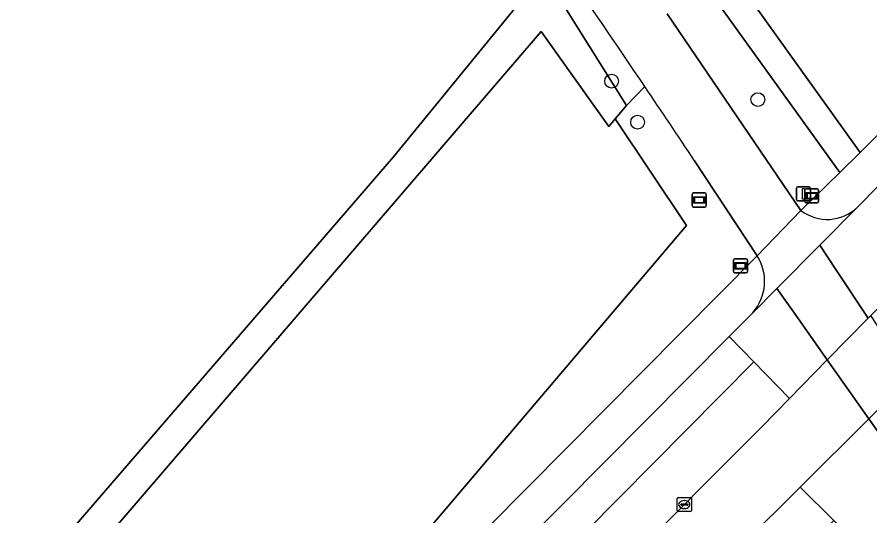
# Model space of a CAD drawing. Extents: x 157767 to 159172, y 387839 to 389425.
# Drawn here: x 158554.5 to 158615, y 388800.4 to 388835.7 of the extents above; entities that cross this region are included whole.
import ezdxf

# ---------------------------------------------------------------- set-up
doc = ezdxf.new("R2010")
doc.units = 0
for name, color, linetype in [('IMGEO_Berm_groen', 7, 'Continuous'), ('IMGEO_Boom', 7, 'Continuous'), ('IMGEO_Fietspad_gesloten', 7, 'Continuous'), ('IMGEO_Fietspad_open', 7, 'Continuous'), ('IMGEO_Groenvoorziening', 7, 'Continuous'), ('IMGEO_Kolk', 7, 'Continuous'), ('IMGEO_Lichtmast', 7, 'Continuous'), ('IMGEO_Loofbos', 7, 'Continuous'), ('IMGEO_Rijbaan_lokaal_gesloten', 7, 'Continuous'), ('IMGEO_Straatnaambord', 7, 'Continuous'), ('IMGEO_Verklikker', 7, 'Continuous'), ('IMGEO_Voetpad_gesloten', 7, 'Continuous'), ('IMGEO_Voetpad_open', 7, 'Continuous'), ('IMGEO_Waterloop', 7, 'Continuous'), ('IMGEO_Wegwijzer', 7, 'Continuous')]:
    doc.layers.add(name, color=color, linetype=linetype)

msp = doc.modelspace()

# ---------------------------------------------------------------- linework, layer by layer
at = {"layer": 'IMGEO_Berm_groen'}
for points in [[(158600.598, 388835.95), (158610.087, 388822.021), (158612.846, 388824.71), (158585.034, 388863.351)], [(158599.019, 388830.802), (158597.714, 388829.465), (158596.92, 388828.506), (158601.974, 388820.947), (158572.781, 388786.6), (158577.112, 388788.672), (158606.995, 388818.797)], [(158606.995, 388818.797), (158602.55, 388825.534)], [(158576.646, 388768.891), (158589.106, 388781.355), (158597.897, 388790.325), (158610.033, 388802.4), (158614.91, 388807.252), (158611.963, 388811.426), (158609.278, 388808.691), (158607.291, 388806.668), (158597.473, 388796.797), (158596.851, 388796.172), (158581.38, 388780.421), (158574.873, 388773.914), (158571.919, 388770.96), (158564.258, 388763.267), (158555.577, 388754.49)]]:
    msp.add_lwpolyline(points, dxfattribs=at)
msp.add_arc((157828.615, 388310.603), 929.586, 33.637449, 34.028338, dxfattribs=at)
at = {"layer": 'IMGEO_Boom'}
for centre in [(158596.667, 388831.18), (158607.043, 388829.872), (158598.509, 388828.274)]:
    msp.add_circle(centre, 0.489, dxfattribs=at)
at = {"layer": 'IMGEO_Fietspad_gesloten'}
msp.add_lwpolyline([(158602.55, 388825.534), (158606.995, 388818.797), (158610.087, 388822.021), (158600.598, 388835.95)], dxfattribs=at)
for centre, radius, start, end in [((157827.018, 388309.471), 931.543, 34.031112, 35.37806), ((157828.615, 388310.603), 929.586, 33.637449, 34.028338)]:
    msp.add_arc(centre, radius, start, end, dxfattribs=at)
at = {"layer": 'IMGEO_Fietspad_open'}
msp.add_lwpolyline([(158615.046, 388814.565), (158614.858, 388814.374), (158611.963, 388811.426), (158614.91, 388807.252), (158617.708, 388810.07), (158617.886, 388810.249)], close=True, dxfattribs=at)
at = {"layer": 'IMGEO_Groenvoorziening'}
msp.add_lwpolyline([(158599.498, 388878.318), (158588.202, 388869.407), (158585.057, 388866.926), (158614.289, 388826.116), (158625.276, 388837.2), (158615.06, 388852.659)], close=True, dxfattribs=at)
at = {"layer": 'IMGEO_Kolk'}
for p, q in [((158601.322, 388800.743), (158601.322, 388801.595)), ((158601.397, 388801.669), (158602.249, 388801.669)), ((158601.624, 388801.212), (158602.022, 388801.212)), ((158601.81, 388801.449), (158601.835, 388801.449)), ((158602.323, 388801.595), (158602.323, 388800.743)), ((158602.249, 388800.669), (158601.397, 388800.669)), ((158601.581, 388801.163), (158601.581, 388801.175)), ((158602.019, 388801.126), (158601.621, 388801.126)), ((158601.833, 388800.889), (158601.808, 388800.889)), ((158602.065, 388801.175), (158602.065, 388801.163))]:
    msp.add_line(p, q, dxfattribs=at)
for points in [[(158601.322, 388800.743), (158601.322, 388801.595)], [(158601.397, 388801.669), (158602.249, 388801.669)], [(158602.323, 388801.595), (158602.323, 388800.743)], [(158602.249, 388800.669), (158601.397, 388800.669)]]:
    msp.add_lwpolyline(points, dxfattribs=at)
for centre, radius, start, end in [((158601.399, 388801.593), 0.0765, 91.55205, 178.44795), ((158601.399, 388801.593), 0.0765, 91.55205, 178.44795), ((158601.621, 388801.172), 0.0403, 85.87752, 175.75265), ((158602.026, 388801.174), 0.0386, 1.73085, 96.63898), ((158602.247, 388801.593), 0.0765, 1.55205, 88.44795), ((158602.247, 388801.593), 0.0765, 1.55205, 88.44795), ((158601.399, 388800.745), 0.0765, 181.55205, 268.44795), ((158601.399, 388800.745), 0.0765, 181.55205, 268.44795), ((158601.618, 388801.162), 0.0366, 178.93798, 274.71019), ((158602.022, 388801.169), 0.043, 264.86636, 352.45326), ((158602.247, 388800.745), 0.0765, 271.55205, 358.44795), ((158602.247, 388800.745), 0.0765, 271.55205, 358.44795)]:
    msp.add_arc(centre, radius, start, end, dxfattribs=at)
for centre, major_axis, ratio, start_param, end_param in [((158601.809, 388801.169), (-0.387, 0.002), 0.722429, 4.712389, 7.853982), ((158601.834, 388801.169), (-0.39, 0.002), 0.717154, 1.570796, 4.712389)]:
    msp.add_ellipse(centre, major_axis=major_axis, ratio=ratio, start_param=start_param, end_param=end_param, dxfattribs=at)
at = {"layer": 'IMGEO_Lichtmast'}
for p, q in [((158609.779, 388822.796), (158609.779, 388823.596)), ((158609.779, 388823.596), (158609.779, 388822.796)), ((158609.879, 388823.696), (158610.669, 388823.696)), ((158610.669, 388823.696), (158609.879, 388823.696)), ((158610.769, 388823.596), (158610.769, 388822.796)), ((158610.769, 388822.796), (158610.769, 388823.596)), ((158610.669, 388822.696), (158609.879, 388822.696)), ((158609.879, 388822.696), (158610.669, 388822.696))]:
    msp.add_line(p, q, dxfattribs=at)
msp.add_lwpolyline([(158610.199, 388823.571), (158610.349, 388823.571), (158610.349, 388822.821), (158610.199, 388822.821), (158610.199, 388823.571)], dxfattribs=at)
for centre, start, end in [((158609.879, 388823.596), 90, 180), ((158609.879, 388823.596), 90, 180), ((158610.669, 388823.596), 0, 90), ((158610.669, 388823.596), 360, 90), ((158609.879, 388822.796), 180, 270), ((158609.879, 388822.796), 180, 270), ((158610.669, 388822.796), 270, 0), ((158610.669, 388822.796), 270, 0)]:
    msp.add_arc(centre, 0.1, start, end, dxfattribs=at)
at = {"layer": 'IMGEO_Loofbos'}
for points in [[(158569.427, 388852.991), (158545.411, 388830.007), (158543.187, 388828.144), (158540.781, 388826.523), (158532.635, 388821.606), (158532.03, 388820.896), (158531.814, 388820.409), (158531.704, 388819.887), (158531.747, 388819.09), (158531.913, 388818.583), (158532.18, 388818.122), (158543.775, 388806.701), (158553.822, 388798.698), (158554.276, 388796.053), (158569.66, 388783.515), (158572.781, 388786.6), (158601.974, 388820.947), (158596.92, 388828.506), (158596.472, 388827.964), (158591.672, 388834.693), (158557.471, 388794.92), (158556.149, 388796.822), (158581.183, 388825.807), (158590.096, 388836.679)], [(158589.965, 388841.84), (158597.714, 388829.465), (158599.019, 388830.802)]]:
    msp.add_lwpolyline(points, dxfattribs=at)
msp.add_arc((157827.018, 388309.471), 931.543, 34.031112, 35.37806, dxfattribs=at)
at = {"layer": 'IMGEO_Rijbaan_lokaal_gesloten'}
for points in [[(158621.432, 388821.007), (158618.916, 388823.5), (158617.113, 388825.286), (158614.099, 388822.253), (158611.426, 388819.557), (158612.565, 388817.837), (158614.858, 388814.374), (158615.046, 388814.565), (158616.062, 388815.597), (158618.976, 388818.532)], [(158612.565, 388817.837), (158611.426, 388819.557), (158608.386, 388816.492), (158609.563, 388814.825), (158611.963, 388811.426), (158614.858, 388814.374)], [(158609.563, 388814.825), (158608.386, 388816.492), (158606.677, 388814.768), (158605.002, 388813.081), (158606.755, 388811.281), (158609.278, 388808.691), (158611.963, 388811.426)], [(158606.755, 388811.281), (158605.002, 388813.081), (158575.481, 388783.333), (158556.771, 388764.502), (158556.46, 388764.189), (158544.35, 388752.036), (158542.333, 388750), (158530.995, 388738.556), (158514.696, 388722.195), (158514.537, 388722.035), (158500, 388707.39), (158494.927, 388702.278), (158487.218, 388694.378), (158488.902, 388692.726), (158496.706, 388700.559), (158501.89, 388705.761), (158518.632, 388722.627), (158536.648, 388740.777), (158559.421, 388763.72), (158575.267, 388779.508), (158587.717, 388792.072)], [(158619.887, 388806.78), (158617.708, 388810.07), (158614.91, 388807.252), (158617.174, 388804.046), (158618.384, 388802.331), (158619.348, 388803.26), (158621.052, 388805.02)], [(158618.384, 388802.331), (158617.174, 388804.046), (158614.91, 388807.252), (158610.033, 388802.4), (158612.427, 388800.04), (158614.236, 388798.258), (158616.028, 388800.062)], [(158518.604, 388705.475), (158532.996, 388719.924), (158538.937, 388725.974), (158540.819, 388724.038), (158541.406, 388724.613), (158541.933, 388725.08), (158556.103, 388739.723), (158554.23, 388741.548), (158557.708, 388745.089), (158565.991, 388753.259), (158603.516, 388791.051), (158612.427, 388800.04), (158610.033, 388802.4), (158597.897, 388790.325), (158589.106, 388781.355), (158576.646, 388768.891), (158564.106, 388756.272), (158551.782, 388743.914), (158541.744, 388733.805), (158538.206, 388730.246), (158536.692, 388728.724), (158502.818, 388694.654), (158505.37, 388692.188)]]:
    msp.add_lwpolyline(points, close=True, dxfattribs=at)
msp.add_lwpolyline([(158555.577, 388754.49), (158564.258, 388763.267), (158571.919, 388770.96), (158574.873, 388773.914), (158581.38, 388780.421), (158596.851, 388796.172), (158597.473, 388796.797), (158607.291, 388806.668), (158609.278, 388808.691), (158606.755, 388811.281), (158587.717, 388792.072), (158575.267, 388779.508), (158559.421, 388763.72), (158536.648, 388740.777), (158518.632, 388722.627), (158501.89, 388705.761), (158496.706, 388700.559), (158499.226, 388698.124), (158500, 388698.895), (158519.619, 388718.445)], dxfattribs=at)
at = {"layer": 'IMGEO_Straatnaambord'}
for p, q in [((158610.362, 388822.651), (158610.362, 388823.451)), ((158610.362, 388823.451), (158610.362, 388822.651)), ((158610.462, 388823.551), (158611.252, 388823.551)), ((158611.252, 388823.551), (158610.462, 388823.551)), ((158611.352, 388823.451), (158611.352, 388822.651)), ((158611.352, 388822.651), (158611.352, 388823.451)), ((158611.252, 388822.551), (158610.462, 388822.551)), ((158610.462, 388822.551), (158611.252, 388822.551))]:
    msp.add_line(p, q, dxfattribs=at)
for points in [[(158610.463, 388823.283), (158611.251, 388823.283), (158611.251, 388822.819), (158610.463, 388822.819), (158610.463, 388823.283)], [(158610.528, 388823.218), (158610.528, 388822.884), (158611.186, 388822.884), (158611.186, 388823.218), (158610.528, 388823.218)]]:
    msp.add_lwpolyline(points, dxfattribs=at)
for centre, start, end in [((158610.462, 388823.451), 90, 180), ((158610.462, 388823.451), 90, 180), ((158611.252, 388823.451), 0, 90), ((158611.252, 388823.451), 360, 90), ((158610.462, 388822.651), 180, 270), ((158610.462, 388822.651), 180, 270), ((158611.252, 388822.651), 270, 0), ((158611.252, 388822.651), 270, 0)]:
    msp.add_arc(centre, 0.1, start, end, dxfattribs=at)
at = {"layer": 'IMGEO_Verklikker'}
for p, q in [((158605.318, 388817.691), (158605.318, 388818.491)), ((158605.318, 388818.491), (158605.318, 388817.691)), ((158605.418, 388818.591), (158606.208, 388818.591)), ((158606.208, 388818.591), (158605.418, 388818.591)), ((158606.308, 388818.491), (158606.308, 388817.691)), ((158606.308, 388817.691), (158606.308, 388818.491)), ((158606.208, 388817.591), (158605.418, 388817.591)), ((158605.418, 388817.591), (158606.208, 388817.591))]:
    msp.add_line(p, q, dxfattribs=at)
for points in [[(158605.419, 388818.323), (158606.207, 388818.323), (158606.207, 388817.859), (158605.419, 388817.859), (158605.419, 388818.323)], [(158605.484, 388818.258), (158605.484, 388817.924), (158606.142, 388817.924), (158606.142, 388818.258), (158605.484, 388818.258)]]:
    msp.add_lwpolyline(points, dxfattribs=at)
for centre, start, end in [((158605.418, 388818.491), 90, 180), ((158605.418, 388818.491), 90, 180), ((158606.208, 388818.491), 0, 90), ((158606.208, 388818.491), 360, 90), ((158605.418, 388817.691), 180, 270), ((158605.418, 388817.691), 180, 270), ((158606.208, 388817.691), 270, 0), ((158606.208, 388817.691), 270, 0)]:
    msp.add_arc(centre, 0.1, start, end, dxfattribs=at)
at = {"layer": 'IMGEO_Voetpad_gesloten'}
msp.add_lwpolyline([(158585.034, 388863.351), (158612.846, 388824.71), (158614.289, 388826.116), (158585.057, 388866.926)], dxfattribs=at)
at = {"layer": 'IMGEO_Voetpad_open'}
for points in [[(158634.184, 388842.466), (158632.711, 388844.7), (158632.711, 388844.7), (158632.09, 388844.074), (158625.276, 388837.2), (158614.289, 388826.116), (158612.846, 388824.71), (158610.087, 388822.021)], [(158614.099, 388822.253), (158617.113, 388825.286), (158633.568, 388841.846), (158634.184, 388842.466), (158634.184, 388842.466)], [(158610.087, 388822.021), (158606.995, 388818.797)], [(158611.426, 388819.557), (158614.099, 388822.253)], [(158606.677, 388814.768), (158608.386, 388816.492), (158611.426, 388819.557)], [(158606.995, 388818.797), (158577.112, 388788.672), (158572.781, 388786.6), (158569.66, 388783.515), (158566.852, 388780.703), (158566.057, 388779.908), (158564.998, 388778.87), (158536.294, 388750), (158500, 388713.495), (158483.957, 388697.358), (158480.338, 388693.245)], [(158575.481, 388783.333), (158605.002, 388813.081), (158606.677, 388814.768)]]:
    msp.add_lwpolyline(points, dxfattribs=at)
for centre, radius, start, end in [((158611.96, 388824.437), 3.057, 232.21136, 314.4077), ((158611.96, 388824.437), 3.057, 232.21136, 314.4077), ((158604.163, 388816.994), 3.358, 318.48807, 32.48618), ((158604.163, 388816.994), 3.358, 318.48807, 32.48618)]:
    msp.add_arc(centre, radius, start, end, dxfattribs=at)
at = {"layer": 'IMGEO_Waterloop'}
msp.add_lwpolyline([(158597.714, 388829.465), (158589.965, 388841.84), (158580.996, 388854.234), (158579.554, 388853.645), (158589.105, 388838.915), (158590.096, 388836.679), (158581.183, 388825.807), (158556.149, 388796.822), (158557.471, 388794.92), (158591.672, 388834.693), (158596.472, 388827.964), (158596.92, 388828.506)], close=True, dxfattribs=at)
at = {"layer": 'IMGEO_Wegwijzer'}
for p, q in [((158602.379, 388822.356), (158602.379, 388823.156)), ((158602.379, 388823.156), (158602.379, 388822.356)), ((158602.479, 388823.256), (158603.269, 388823.256)), ((158603.269, 388823.256), (158602.479, 388823.256)), ((158603.369, 388823.156), (158603.369, 388822.356)), ((158603.369, 388822.356), (158603.369, 388823.156)), ((158603.269, 388822.256), (158602.479, 388822.256)), ((158602.479, 388822.256), (158603.269, 388822.256))]:
    msp.add_line(p, q, dxfattribs=at)
for points in [[(158602.48, 388822.988), (158603.268, 388822.988), (158603.268, 388822.524), (158602.48, 388822.524), (158602.48, 388822.988)], [(158602.545, 388822.923), (158602.545, 388822.589), (158603.203, 388822.589), (158603.203, 388822.923), (158602.545, 388822.923)]]:
    msp.add_lwpolyline(points, dxfattribs=at)
for centre, start, end in [((158602.479, 388823.156), 90, 180), ((158602.479, 388823.156), 90, 180), ((158603.269, 388823.156), 0, 90), ((158603.269, 388823.156), 360, 90), ((158602.479, 388822.356), 180, 270), ((158602.479, 388822.356), 180, 270), ((158603.269, 388822.356), 270, 0), ((158603.269, 388822.356), 270, 0)]:
    msp.add_arc(centre, 0.1, start, end, dxfattribs=at)

doc.saveas('drawing.dxf')
